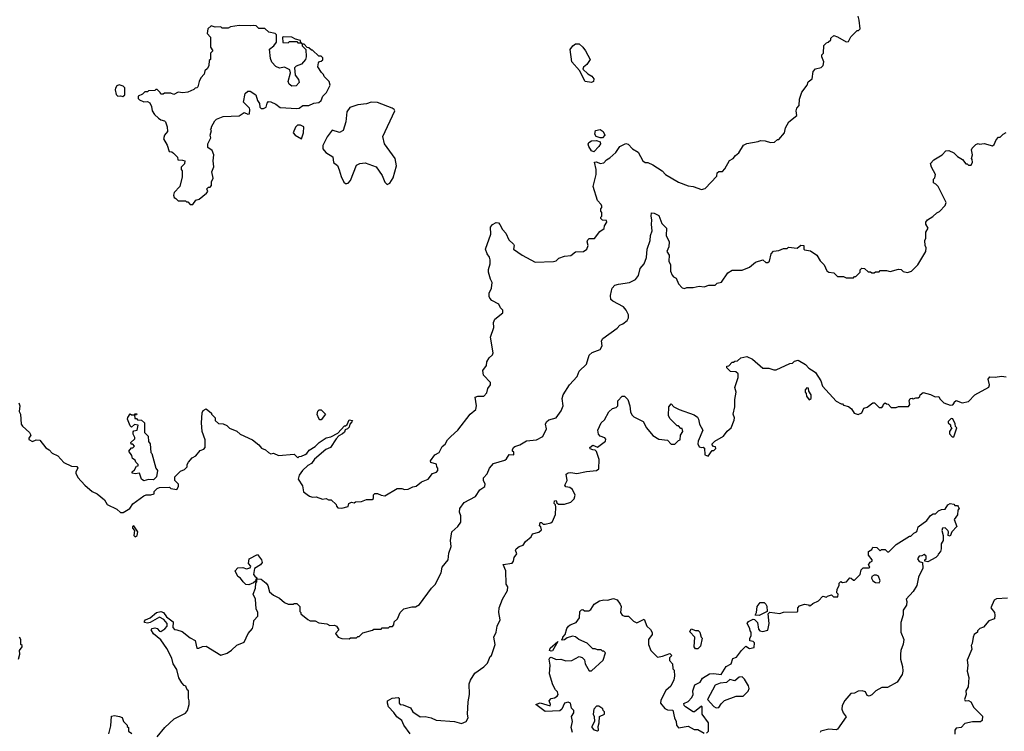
# Model space of a CAD drawing. Extents: x 1861455 to 2058065, y 200073 to 437907.
# Tile 402 of 574: x 2011701 to 2019749, y 311955 to 317769. Entities that reach past the tile are written whole.
import ezdxf

# ---------------------------------------------------------------- set-up
doc = ezdxf.new("R2010")
doc.units = 0

msp = doc.modelspace()

# ---------------------------------------------------------------- linework, layer by layer
at = {"layer": '0CON05XD'}
for points in [[(2014287.5, 314345), (2014242.5, 314275), (2014201.9, 314258.1), (2014111.7, 314178.3), (2014086.8, 314143.2), (2014055, 314125.7), (2014011.4, 314085), (2013985, 314047.5), (2013977.5, 314015), (2014011.7, 313961.7), (2014021.7, 313911.7), (2014070, 313875), (2014095, 313867.5), (2014125, 313870), (2014175, 313852.5), (2014205, 313857.5), (2014225, 313847.5), (2014247, 313847), (2014288.3, 313808.3), (2014290, 313795), (2014301.7, 313781.7), (2014335, 313777.5), (2014385, 313792.5), (2014390, 313815), (2014413, 313827), (2014435, 313822.5), (2014445, 313830), (2014495, 313832.5), (2014535, 313850), (2014581.7, 313848.3), (2014591.7, 313858.3), (2014593, 313887), (2014603, 313897), (2014625, 313896.7), (2014655, 313883.3), (2014685, 313880), (2014785, 313937.5), (2014825, 313940), (2014845, 313930), (2014875, 313932.5), (2014915, 313952.5), (2014941.7, 313958.3), (2014985, 313992.5), (2015040, 314015), (2015075, 314060), (2015107, 314073), (2015120, 314085), (2015120, 314105), (2015110, 314115), (2015108.3, 314138.3), (2015061.7, 314151.7), (2015060, 314165), (2015095, 314212.5), (2015128.3, 314231.7), (2015155, 314282.5), (2015178, 314302), (2015196.7, 314335), (2015225, 314363.3), (2015283.3, 314415), (2015382.5, 314545), (2015428.8, 314585), (2015433.8, 314615), (2015422.5, 314685), (2015445, 314692.5), (2015495, 314692.5), (2015518.3, 314721.7), (2015527.5, 314755), (2015550, 314785), (2015550, 314805), (2015491.2, 314865), (2015487, 314903), (2015517.5, 314945), (2015520, 314975), (2015537.5, 315005), (2015565, 315030), (2015571.7, 315048.3), (2015548.8, 315175), (2015576.4, 315253.6), (2015573.3, 315295), (2015585, 315322.5), (2015650, 315375), (2015650, 315395), (2015630, 315415), (2015617.5, 315445), (2015560, 315475), (2015543, 315493), (2015538.3, 315508.3), (2015537.5, 315535), (2015557.5, 315575), (2015563, 315623), (2015548.3, 315648.3), (2015532.5, 315705), (2015531.7, 315728.3), (2015547.5, 315775), (2015546.1, 315806.1), (2015539.7, 315829.7), (2015520.8, 315855), (2015508.8, 315895), (2015553, 316017), (2015550, 316075), (2015565, 316096.2), (2015595, 316111.2), (2015615, 316110), (2015626.7, 316095), (2015645.9, 316055.9), (2015674, 316025), (2015699.5, 315969.5), (2015737.5, 315935), (2015742.5, 315925), (2015737.5, 315895), (2015807.5, 315845), (2015915, 315787.5), (2016065, 315792.5), (2016085, 315800), (2016108.3, 315821.7), (2016155, 315837.5), (2016205, 315842.5), (2016245, 315872.5), (2016310, 315875), (2016337.5, 315895), (2016347.5, 315925), (2016340, 315955), (2016345, 315970), (2016355, 315980), (2016398.3, 315981.7), (2016441.7, 316038.3), (2016478.3, 316061.7), (2016480, 316085), (2016500, 316115), (2016498.3, 316128.3), (2016465, 316130), (2016450, 316145), (2016450, 316155), (2016460, 316165), (2016460, 316195), (2016450, 316205), (2016450, 316225), (2016460, 316235), (2016460, 316245), (2016455, 316260), (2016423, 316293), (2016387.5, 316405), (2016412.5, 316505), (2016412.5, 316545), (2016400, 316605), (2016415, 316607.5), (2016445, 316593.3), (2016475, 316600), (2016497.5, 316625), (2016525, 316640.8), (2016574.3, 316685), (2016606.5, 316733.5), (2016655, 316756.2), (2016675, 316751.2), (2016710, 316715), (2016757, 316687), (2016793.8, 316615), (2016813.3, 316603.3), (2016835, 316602.5), (2016875, 316582.5), (2016953, 316533), (2016980, 316505), (2017085, 316442.5), (2017165, 316412.5), (2017207, 316407), (2017275, 316382.5), (2017305, 316390), (2017398.3, 316491.7), (2017401.7, 316518.3), (2017415, 316530), (2017445, 316530), (2017465, 316550), (2017502, 316618), (2017532.5, 316635), (2017550.7, 316659.3), (2017579.3, 316680.7), (2017617, 316743), (2017645, 316757.5), (2017736.4, 316773.6), (2017755, 316782.5), (2017795, 316780), (2017837, 316767), (2017871.7, 316768.3), (2017895, 316790), (2017905, 316790), (2017952.5, 316845), (2017960, 316885), (2017987.5, 316935), (2018052.5, 316985), (2018047.5, 317025), (2018052.5, 317045), (2018071.7, 317068.3), (2018075, 317120), (2018094.2, 317175.8), (2018136.1, 317233.9), (2018145, 317260), (2018177.5, 317285), (2018186.7, 317345), (2018205, 317366.2), (2018250.7, 317379.3), (2018267.5, 317395), (2018272.5, 317425), (2018257.5, 317465), (2018258.3, 317481.7), (2018270, 317495), (2018273, 317557), (2018295, 317580), (2018310, 317585), (2018330, 317605), (2018331.7, 317618.3), (2018355, 317640), (2018385, 317630), (2018455, 317587.5), (2018475, 317590), (2018495, 317630), (2018545, 317680), (2018558.3, 317681.7), (2018570, 317695), (2018562.5, 317765), (2018553, 317797)], [(2013115, 316260), (2013140, 316295), (2013167, 316303), (2013228.3, 316351.7), (2013240, 316365), (2013231.7, 316388.3), (2013245, 316400), (2013258.3, 316401.7), (2013270, 316415), (2013270, 316445), (2013282.5, 316475), (2013272.5, 316525), (2013287, 316567), (2013282.5, 316615), (2013287.5, 316665), (2013275, 316700), (2013240, 316725), (2013237.5, 316755), (2013262.5, 316805), (2013257.5, 316825), (2013270, 316865), (2013260, 316875), (2013268.3, 316881.7), (2013270, 316895), (2013297, 316943), (2013310, 316955), (2013365, 316977.5), (2013495, 316982.5), (2013535, 317010), (2013565, 316997.5), (2013579.3, 317000.7), (2013583.3, 317035), (2013578.8, 317045), (2013530, 317095), (2013544.1, 317165.9), (2013565, 317186.2), (2013585, 317183.8), (2013631.2, 317155), (2013645, 317110), (2013661.2, 317085), (2013664, 317054), (2013675, 317042.5), (2013695, 317042.5), (2013716.4, 317053.6), (2013723, 317087), (2013735, 317100), (2013755, 317097.5), (2013795, 317077.5), (2013830.7, 317050.7), (2013965, 317044), (2013985, 317046.2), (2014015, 317067.5), (2014065, 317066.7), (2014105, 317086.7), (2014145, 317093.3), (2014165, 317110), (2014180, 317145), (2014210, 317175), (2014237.5, 317235), (2014230, 317265), (2014190, 317305), (2014185, 317320), (2014167, 317337), (2014137.5, 317385), (2014143, 317417), (2014151.7, 317428.3), (2014165, 317430), (2014178.3, 317441.7), (2014178.3, 317458.3), (2014165, 317470), (2014145, 317470), (2014095, 317520), (2014085, 317520), (2014065, 317540), (2014051.7, 317541.7), (2014025, 317570), (2014010, 317570), (2014008.3, 317578.3), (2014000, 317580), (2013995, 317600), (2013955, 317610), (2013925, 317627.5), (2013855, 317630), (2013850, 317625), (2013851.7, 317581.7), (2013895, 317580), (2013905, 317590), (2013965, 317590), (2013975, 317580), (2014000, 317580), (2014010, 317570), (2014010, 317555), (2014040, 317525), (2014043.3, 317465), (2014036.1, 317443.9), (2014003, 317407), (2013961.7, 317388.3), (2013947.5, 317375), (2013953.8, 317315), (2013979.7, 317279.7), (2013984, 317255), (2013960.3, 317229.7), (2013925, 317225.7), (2013902.7, 317242.7), (2013895.6, 317265), (2013913.3, 317335), (2013909.3, 317359.3), (2013865, 317380), (2013825, 317373.3), (2013795, 317386.7), (2013761.7, 317421.7), (2013751.2, 317451.2), (2013743, 317527), (2013777.5, 317555), (2013800, 317585), (2013800, 317645), (2013790, 317655), (2013738.3, 317668.3), (2013705, 317696.7), (2013655, 317697.5), (2013635, 317717.5), (2013615, 317722.5), (2013585, 317717.5), (2013495, 317722.5), (2013425, 317710), (2013405, 317700), (2013355, 317700), (2013345, 317710), (2013298.3, 317708.3), (2013265, 317720), (2013240, 317695), (2013232.5, 317655), (2013260, 317625), (2013260, 317545), (2013280, 317515), (2013260, 317495), (2013260, 317445), (2013250, 317435), (2013247.5, 317395), (2013235, 317370), (2013215, 317350), (2013210, 317325), (2013182.5, 317295), (2013167.5, 317265), (2013158.3, 317221.7), (2013148.3, 317211.7), (2013135, 317210), (2013125, 317200), (2013075, 317177.5), (2013035, 317172.5), (2012995, 317176.7), (2012961.7, 317158.3), (2012935, 317167.5), (2012885, 317167.5), (2012875, 317160), (2012855, 317160), (2012850, 317175), (2012825, 317200), (2012815, 317200), (2012805, 317190), (2012752.5, 317187.5), (2012745, 317180), (2012725, 317180), (2012705, 317160), (2012670, 317145), (2012670, 317125), (2012680, 317115), (2012715, 317097.5), (2012745, 317100), (2012765, 317090), (2012779.3, 317059.3), (2012783.3, 317025), (2012803.3, 316995), (2012835, 316963.3), (2012855, 316950), (2012883.6, 316943.6), (2012893.6, 316933.6), (2012906.7, 316895), (2012910, 316855), (2012883.3, 316825), (2012876.2, 316795), (2012906.7, 316745), (2012921.7, 316691.7), (2012945, 316690), (2012959.3, 316679.3), (2012990, 316645), (2012993, 316623), (2013031.7, 316621.7), (2013050, 316615), (2013048.3, 316591.7), (2013020, 316565), (2013020, 316545), (2013030, 316535), (2013030, 316485), (2013010, 316405), (2012963, 316357), (2012957.5, 316335), (2012962.5, 316315), (2012978.3, 316308.3), (2012995, 316290), (2013055, 316290), (2013065, 316280), (2013075, 316280), (2013095, 316260), (2013115, 316260)], [(2016375, 317254.6), (2016323.3, 317265), (2016276.7, 317355), (2016213.8, 317425), (2016200, 317525), (2016221.2, 317555), (2016245, 317572.5), (2016275, 317571.2), (2016305, 317543.3), (2016326.2, 317515), (2016362.5, 317445), (2016337.7, 317402.3), (2016308.3, 317381.7), (2016303.8, 317365), (2016345.5, 317325.5), (2016376.4, 317306.4), (2016394.2, 317285), (2016390, 317265), (2016375, 317254.6)], [(2012545, 317142.5), (2012560, 317155), (2012561.7, 317211.7), (2012547, 317227), (2012515, 317237.5), (2012495, 317227.5), (2012485, 317210), (2012480, 317195), (2012488.3, 317158.3), (2012503, 317143), (2012525, 317147.5), (2012545, 317142.5)], [(2014705, 316423.3), (2014725, 316433.3), (2014752.7, 316477.3), (2014781.2, 316575), (2014770, 316635), (2014682.5, 316755), (2014668.8, 316815), (2014766.7, 317025), (2014762.5, 317035), (2014745, 317045.8), (2014625, 317092.5), (2014575, 317095.6), (2014535, 317081.8), (2014465, 317073.1), (2014399.2, 317050.8), (2014375.7, 317015), (2014366, 316935), (2014345.8, 316864.2), (2014315, 316848), (2014255, 316866.7), (2014215, 316812.5), (2014178.3, 316741.7), (2014178, 316715), (2014203.2, 316683.2), (2014259.1, 316649.1), (2014265, 316603.3), (2014297.4, 316577.4), (2014311.7, 316541.7), (2014328, 316488), (2014351.7, 316441.7), (2014365, 316430), (2014375, 316430), (2014385, 316433.3), (2014403.8, 316455), (2014455, 316580), (2014480, 316595), (2014525, 316600), (2014615, 316566.7), (2014663.3, 316495), (2014685, 316442.5), (2014705, 316423.3)], [(2014005, 316796.7), (2014019.4, 316845), (2014022.5, 316895), (2013995, 316907.5), (2013973, 316907), (2013955, 316890), (2013936.7, 316845), (2013953.3, 316825), (2014005, 316796.7)], [(2013978.3, 312988.3), (2013990, 312975), (2013990, 312935), (2014000, 312925), (2014000, 312915), (2014055, 312867.5), (2014075, 312857.5), (2014115, 312857.5), (2014145, 312842.5), (2014211.7, 312831.7), (2014235, 312820), (2014275, 312822.5), (2014290, 312815), (2014310, 312785), (2014283, 312753), (2014303.9, 312723.9), (2014335, 312712.5), (2014395, 312710), (2014405, 312717.5), (2014455, 312720), (2014465, 312730), (2014475, 312730), (2014505, 312760), (2014585, 312780), (2014595, 312790), (2014655, 312790), (2014665, 312800), (2014715, 312800), (2014725, 312810), (2014748.3, 312811.7), (2014760, 312825), (2014761.7, 312848.3), (2014790, 312875), (2014810, 312925), (2014840, 312955), (2014905, 312972.5), (2014937, 312973), (2014969.3, 312990.7), (2015067.5, 313125), (2015097.5, 313155), (2015145, 313250), (2015153, 313297), (2015202.5, 313355), (2015208.3, 313411.7), (2015227.5, 313465), (2015223.3, 313515), (2015234.1, 313585.9), (2015283, 313627), (2015306.7, 313665), (2015306.2, 313715), (2015295.9, 313745.9), (2015299.2, 313775), (2015335, 313823.3), (2015425.9, 313874.1), (2015462.6, 313927.4), (2015503.3, 313955), (2015506.7, 313975), (2015492.5, 314005), (2015493.3, 314025), (2015520.7, 314059.3), (2015541.2, 314105), (2015575, 314142.5), (2015665, 314170), (2015679.3, 314180.7), (2015703, 314217), (2015740, 314215), (2015740, 314235), (2015730, 314245), (2015730, 314255), (2015737, 314273), (2015749.3, 314280.7), (2015790, 314295), (2015843, 314327), (2015925, 314336.7), (2015977.7, 314362.3), (2016006.2, 314425), (2016000, 314465), (2016005.8, 314484.2), (2016025, 314500), (2016085, 314516.2), (2016127.3, 314572.7), (2016143.3, 314615), (2016136.2, 314675), (2016142, 314705), (2016193.8, 314785), (2016256.7, 314855), (2016273.9, 314896.1), (2016333.3, 314955), (2016355, 315027.5), (2016379.3, 315050.7), (2016446.7, 315075), (2016462.5, 315105), (2016456.7, 315145), (2016467.5, 315165), (2016585, 315247.5), (2016607, 315273), (2016630, 315285), (2016665, 315310), (2016677, 315333), (2016677, 315357), (2016657.5, 315395), (2016635, 315422.5), (2016548.8, 315468.8), (2016533.4, 315483.4), (2016528.9, 315515), (2016536.9, 315555), (2016544.4, 315575), (2016565, 315598.9), (2016595, 315609.4), (2016685, 315621.2), (2016734.1, 315645.9), (2016759.7, 315680.3), (2016773.8, 315735), (2016805.7, 315775), (2016823.3, 315825), (2016830, 315895), (2016854.3, 315965), (2016856, 316005), (2016871.2, 316045), (2016864.3, 316095), (2016868.8, 316135), (2016861.2, 316165), (2016865, 316190), (2016887, 316187), (2016925, 316170), (2016950, 316105), (2016987.1, 316065), (2016986.2, 316005), (2017010, 315955), (2017007, 315913), (2016990, 315875), (2017008.8, 315845), (2017007, 315797), (2017020, 315765), (2017021.2, 315715), (2017035, 315682.5), (2017045, 315667.5), (2017066.4, 315656.4), (2017085, 315610), (2017115, 315577.5), (2017135, 315572.5), (2017155, 315580), (2017205, 315580), (2017255, 315592.5), (2017295, 315587.5), (2017335, 315600), (2017385, 315600), (2017403, 315617), (2017437.5, 315625), (2017490.3, 315699.7), (2017525, 315723.3), (2017606.4, 315723.6), (2017665, 315747.5), (2017715, 315786.7), (2017775, 315807.5), (2017800, 315785), (2017815, 315784), (2017830, 315795), (2017842.5, 315855), (2017861.7, 315878.3), (2017907, 315883), (2017945, 315900), (2017975, 315900), (2017985, 315910), (2018055, 315902.5), (2018085, 315927.5), (2018110, 315925), (2018110, 315895), (2018115, 315890), (2018165, 315880), (2018216.4, 315846.4), (2018245, 315800), (2018277.5, 315765), (2018297, 315717), (2018315, 315707.5), (2018355, 315700), (2018385, 315670), (2018435, 315670), (2018455, 315660), (2018515, 315660), (2018525, 315670), (2018535, 315670), (2018570, 315705), (2018570, 315725), (2018585, 315740), (2018607, 315737), (2018635, 315710), (2018655, 315710), (2018665, 315700), (2018685, 315700), (2018695, 315710), (2018725, 315710), (2018735, 315720), (2018785, 315720), (2018815, 315712.5), (2018885, 315730), (2018907, 315727), (2018923, 315713), (2018957, 315703), (2018990, 315715), (2019043, 315767), (2019107.5, 315875), (2019110, 315905), (2019102.5, 315925), (2019100, 315965), (2019107.5, 315985), (2019108.3, 316031.7), (2019127.5, 316065), (2019108.3, 316098.3), (2019107.5, 316115), (2019120, 316135), (2019165, 316160), (2019198.3, 316191.7), (2019218.3, 316201.7), (2019265, 316250), (2019272.5, 316275), (2019207, 316407), (2019190, 316425), (2019170, 316435), (2019170, 316465), (2019181.7, 316478.3), (2019187, 316503), (2019153.3, 316565), (2019146.7, 316595), (2019172.5, 316625), (2019240, 316665), (2019271.7, 316698.3), (2019295, 316700), (2019335, 316682.5), (2019365, 316652.5), (2019406.4, 316626.4), (2019435, 316590), (2019445, 316590), (2019455, 316580), (2019478.3, 316581.7), (2019490, 316605), (2019487, 316627), (2019480, 316635), (2019487.5, 316665), (2019480, 316705), (2019485, 316720), (2019515, 316750), (2019535, 316757.5), (2019545, 316752.5), (2019583, 316757), (2019651.7, 316738.3), (2019665, 316750), (2019681.7, 316788.3), (2019701.7, 316808.3), (2019715, 316810), (2019740, 316835), (2019765, 316847.5)], [(2016465, 316802.5), (2016445, 316802.5), (2016413.6, 316813.6), (2016402.5, 316835), (2016407, 316863), (2016445, 316870.8), (2016470, 316855), (2016483.6, 316826.4), (2016465, 316802.5)], [(2016395, 316690), (2016375, 316697.5), (2016351.7, 316731.7), (2016347, 316753), (2016354, 316766), (2016375, 316780), (2016415, 316782.5), (2016445, 316770), (2016447.5, 316755), (2016435, 316732.5), (2016395, 316690)], [(2014892.5, 311935), (2014840, 312005), (2014824.1, 312044.1), (2014783, 312073), (2014759.4, 312109.4), (2014716.7, 312155), (2014706.7, 312185), (2014707.5, 312205), (2014745, 312226.2), (2014795, 312230), (2014802.5, 312225), (2014803.3, 312185), (2014810, 312175), (2014835, 312172.5), (2014895, 312146.7), (2014915, 312113.3), (2014974.1, 312074.1), (2015015, 312076.7), (2015065, 312066.2), (2015105, 312046.7), (2015255, 312033.8), (2015311.7, 312018.3), (2015350, 312035), (2015367.5, 312065), (2015360, 312095), (2015366.7, 312195), (2015377.5, 312255), (2015373.6, 312343.6), (2015385.9, 312374.1), (2015420.7, 312429.3), (2015495, 312482.5), (2015525, 312512.5), (2015547.5, 312565), (2015557.5, 312575), (2015587, 312663), (2015577.5, 312725), (2015596.7, 312765), (2015602.5, 312815), (2015627.5, 312865), (2015616.2, 312925), (2015621.2, 312965), (2015646.7, 313035), (2015687.5, 313105), (2015690, 313135), (2015678.3, 313158.3), (2015673.3, 313265), (2015653, 313317), (2015725, 313330), (2015736.7, 313345), (2015743.3, 313375), (2015764, 313405), (2015752.5, 313435), (2015760, 313445), (2015784.1, 313465.9), (2015815, 313476.2), (2015834.2, 313505.8), (2015882.5, 313545), (2015891.7, 313568.3), (2015945, 313582.5), (2015965, 313600), (2015960, 313625), (2015950, 313635), (2015955, 313660), (2015965, 313660), (2015978.3, 313648.3), (2015995, 313647.5), (2016041.7, 313658.3), (2016055, 313670), (2016080, 313725), (2016082.5, 313785), (2016080, 313805), (2016070, 313815), (2016071.7, 313838.3), (2016085, 313840), (2016091.7, 313821.7), (2016105, 313810), (2016155, 313810), (2016205, 313827.5), (2016232.5, 313855), (2016242.5, 313885), (2016220.7, 313930.7), (2016196.4, 313946.4), (2016165, 313952.5), (2016157.5, 313965), (2016176.7, 314005), (2016167.5, 314055), (2016183, 314067), (2016205, 314070), (2016255, 314060), (2016335, 314078.8), (2016415, 314086.7), (2016435, 314100), (2016436.7, 314175), (2016415, 314240), (2016405, 314252.5), (2016385, 314253.3), (2016365, 314262.5), (2016360, 314275), (2016385, 314292.5), (2016425, 314277.5), (2016490, 314325), (2016491.7, 314341.7), (2016483, 314353), (2016445, 314367.5), (2016431.7, 314381.7), (2016426.2, 314415), (2016453.8, 314475), (2016480.5, 314499.5), (2016517.5, 314565), (2016545, 314592.5), (2016575, 314600), (2016590, 314615), (2016590, 314655), (2016625, 314692.5), (2016645, 314692.5), (2016672.5, 314665), (2016687.5, 314615), (2016692.5, 314565), (2016705, 314540), (2016720, 314525), (2016796, 314486), (2016823.9, 314433.9), (2016875, 314372.5), (2016925, 314342.5), (2016995, 314332.5), (2017025, 314300), (2017055, 314300), (2017085, 314330), (2017100, 314335), (2017102.5, 314375), (2017122.5, 314405), (2017115, 314430), (2017105, 314430), (2017085, 314450), (2017075, 314450), (2017015, 314510), (2017003.3, 314535), (2017007.5, 314605), (2017025, 314630), (2017046.7, 314606.7), (2017090, 314585), (2017215, 314540), (2017240.7, 314520.7), (2017250, 314505), (2017257.5, 314465), (2017283.8, 314415), (2017246.2, 314325), (2017243.9, 314303.9), (2017255, 314280), (2017275, 314272.5), (2017287.5, 314277.5), (2017298.3, 314268.3), (2017300, 314215), (2017327, 314203), (2017361.7, 314248.3), (2017375, 314250), (2017390, 314265), (2017388.3, 314278.3), (2017371.7, 314281.7), (2017360, 314295), (2017360, 314305), (2017383.9, 314326.1), (2017453, 314367), (2017483, 314407), (2017516.7, 314435), (2017541.7, 314498.3), (2017542.5, 314515), (2017532.5, 314545), (2017547.5, 314605), (2017547.5, 314665), (2017557.5, 314725), (2017547.5, 314765), (2017572.5, 314845), (2017572.5, 314875), (2017555, 314892.5), (2017510, 314895), (2017480, 314925), (2017481.7, 314938.3), (2017498.3, 314941.7), (2017525, 314970), (2017535, 314970), (2017545, 314980), (2017568.3, 314981.7), (2017595, 315007.5), (2017645, 315016.2), (2017690, 314995), (2017775, 314922.5), (2017825, 314922.5), (2017865, 314907.5), (2017885, 314907.5), (2017995, 314960), (2018017, 314963), (2018035, 314980), (2018065, 314987.5), (2018123, 314953), (2018150.7, 314920.7), (2018193.8, 314893.8)], [(2018193.8, 314893.8), (2018205.8, 314885.8), (2018248.3, 314818.3), (2018262.5, 314775), (2018375, 314652.5), (2018415, 314630), (2018425, 314630), (2018435, 314620), (2018475, 314610), (2018499.3, 314589.3), (2018522.5, 314555), (2018555, 314543.8), (2018583, 314557), (2018600, 314595), (2018627, 314603), (2018675, 314640), (2018688.3, 314638.3), (2018725, 314600), (2018748.3, 314601.7), (2018760, 314615), (2018761.7, 314628.3), (2018775, 314640), (2018785, 314630), (2018798.3, 314628.3), (2018825, 314600), (2018865, 314600), (2018885, 314610), (2018965, 314610), (2018977.5, 314625), (2018970, 314655), (2018980, 314675), (2018995, 314677.5), (2019005, 314670), (2019025, 314680), (2019045, 314680), (2019058.3, 314691.7), (2019060, 314705), (2019085, 314722.5), (2019145, 314707.5), (2019185, 314687.5), (2019215, 314690), (2019221.7, 314671.7), (2019255, 314640), (2019305, 314620), (2019328.3, 314621.7), (2019340, 314635), (2019340, 314645), (2019355, 314657.5), (2019405, 314640), (2019455, 314650), (2019507, 314703), (2019623, 314767), (2019626.7, 314785), (2019617, 314833), (2019629.3, 314850.7), (2019675, 314847.5), (2019725, 314856.7), (2019765, 314850)], [(2018155, 314662.5), (2018170, 314675), (2018170, 314705), (2018150, 314735), (2018148.3, 314758.3), (2018135, 314760), (2018120, 314745), (2018120, 314725), (2018130, 314715), (2018133, 314693), (2018155, 314662.5)], [(2011695, 314640), (2011702.5, 314615), (2011697, 314567), (2011707.5, 314545), (2011713.8, 314465), (2011725, 314447.5), (2011782.5, 314395), (2011792.5, 314375), (2011775, 314350), (2011775, 314340), (2011805, 314323.3), (2011835, 314337.5), (2011865, 314332.5), (2011915, 314270), (2011942.5, 314255), (2011966.4, 314226.4), (2012012.5, 314205), (2012061.2, 314151.2), (2012125, 314122), (2012169.3, 314119.3), (2012177.5, 314105), (2012160, 314075), (2012160, 314065), (2012175, 314027.5), (2012233.3, 313965), (2012293.3, 313915), (2012334.4, 313894.4), (2012395, 313846.7), (2012415, 313808.8), (2012495, 313770), (2012525, 313743.3), (2012547, 313743), (2012602.5, 313775), (2012627, 313813), (2012715, 313877.5), (2012733.6, 313886.4), (2012773, 313887), (2012800, 313895), (2012800, 313915), (2012825, 313940), (2012843, 313947), (2012925, 313950), (2012935, 313940), (2012985, 313930), (2013000, 313955), (2013000, 313975), (2012970, 314005), (2012970, 314035), (2013015, 314080), (2013047, 314093), (2013070, 314115), (2013070, 314135), (2013080, 314155), (2013110.7, 314189.3), (2013140, 314205), (2013175, 314250), (2013205, 314260), (2013217, 314273), (2013217.5, 314335), (2013192.5, 314405), (2013187.5, 314475), (2013193, 314557), (2013200, 314575), (2013225, 314590), (2013270, 314555), (2013270, 314545), (2013300, 314515), (2013300, 314495), (2013325, 314470), (2013365, 314467.5), (2013395, 314452.5), (2013415, 314432.5), (2013475, 314407.5), (2013503, 314383), (2013605, 314337.5), (2013656.4, 314296.4), (2013677, 314267), (2013710, 314255), (2013735, 314232.5), (2013755, 314223.3), (2013775, 314227.5), (2013815, 314207.5), (2013945, 314220), (2013975, 314190), (2013985, 314200), (2014005, 314202.5), (2014035, 314217.5), (2014047.5, 314225), (2014067, 314253), (2014115, 314282.5), (2014150, 314315), (2014205, 314352.5), (2014245, 314360), (2014300, 314390), (2014355, 314450), (2014365, 314450), (2014378.3, 314461.7), (2014395, 314500), (2014420, 314495), (2014417, 314483), (2014400, 314465), (2014395, 314440), (2014380, 314425), (2014361.7, 314418.3), (2014355, 314400), (2014340, 314385), (2014310, 314370), (2014287.5, 314345)], [(2012715, 314002.5), (2012697.5, 314015), (2012680, 314065), (2012645, 314057.5), (2012620, 314065), (2012620, 314075), (2012638.3, 314091.7), (2012655, 314120), (2012670, 314125), (2012670, 314135), (2012650, 314155), (2012645, 314170), (2012622.5, 314185), (2012617, 314207), (2012592.5, 314245), (2012615, 314270), (2012625, 314270), (2012640, 314285), (2012625, 314300), (2012611.7, 314301.7), (2012610, 314315), (2012642.5, 314345), (2012643.3, 314355), (2012628.3, 314381.7), (2012628.3, 314401.7), (2012635, 314410), (2012660, 314415), (2012670, 314455), (2012638.3, 314461.7), (2012615, 314440), (2012605, 314450), (2012583.3, 314505), (2012585, 314520), (2012605, 314550), (2012615, 314540), (2012640, 314540), (2012645, 314550), (2012658.3, 314548.3), (2012655, 314540), (2012640, 314540), (2012641.7, 314511.7), (2012655, 314510), (2012665, 314500), (2012697, 314497), (2012720, 314475), (2012720, 314395), (2012750, 314365), (2012753, 314323), (2012767.5, 314305), (2012773, 314233), (2012780, 314225), (2012812.5, 314105), (2012827.5, 314085), (2012820, 314035), (2012795, 314010), (2012755, 314012.5), (2012715, 314002.5)], [(2014165, 314500), (2014155, 314500), (2014145, 314510), (2014133.6, 314543.6), (2014138.3, 314571.7), (2014148.3, 314581.7), (2014165, 314582.5), (2014200, 314545), (2014165, 314500)], [(2019335, 314360), (2019360, 314435), (2019350, 314445), (2019347, 314467), (2019328.3, 314508.3), (2019315, 314510), (2019290, 314485), (2019290, 314475), (2019308.3, 314458.3), (2019310, 314445), (2019320, 314435), (2019300, 314405), (2019300, 314385), (2019321.7, 314361.7), (2019335, 314360)], [(2017315, 311940), (2017330, 311955), (2017330, 312025), (2017280, 312095), (2017280, 312155), (2017275, 312160), (2017216.1, 312113.9), (2017205, 312113.8), (2017143.3, 312155), (2017132.5, 312165), (2017128.3, 312181.7), (2017165, 312197.5), (2017195, 312232.5), (2017206.7, 312255), (2017204, 312285), (2017218.8, 312335), (2017263.9, 312356.1), (2017282, 312388), (2017340, 312425), (2017375, 312427.5), (2017435, 312420), (2017476, 312485), (2017517.5, 312505), (2017530.7, 312549.3), (2017559.5, 312560.5), (2017600, 312615), (2017635, 312650), (2017665, 312632.5), (2017705, 312640), (2017707, 312677), (2017695, 312690), (2017670, 312695), (2017670, 312715), (2017680, 312735), (2017680, 312765), (2017672.5, 312775), (2017670, 312795), (2017647.5, 312835), (2017657, 312853), (2017695, 312870), (2017708.3, 312868.3), (2017732.5, 312845), (2017740.7, 312790.7), (2017750, 312775), (2017775, 312770), (2017815, 312780), (2017827.5, 312835), (2017820, 312915), (2017833, 312927), (2017915, 312917.5), (2017945, 312927.5), (2018055, 312930), (2018060, 312935), (2018060, 312965), (2018075, 312980), (2018115, 312992.5), (2018147, 312987), (2018155, 312980), (2018165, 312982.5), (2018185, 313000), (2018229.3, 313020.7), (2018265, 313060), (2018295, 313050), (2018305, 313060), (2018335, 313070), (2018353, 313053), (2018387, 313053), (2018390, 313075), (2018380, 313085), (2018382.5, 313115), (2018400, 313145), (2018400, 313165), (2018411.7, 313178.3), (2018425, 313170), (2018460, 313175), (2018485, 313210), (2018497, 313207), (2018515, 313190), (2018525, 313190), (2018570, 313235), (2018580, 313275), (2018595, 313290), (2018645, 313290), (2018650, 313295), (2018640, 313315), (2018653.6, 313336.4), (2018670, 313345), (2018670, 313355), (2018640, 313395), (2018640, 313425), (2018665, 313440), (2018675, 313460), (2018707, 313457), (2018735, 313430), (2018745, 313440), (2018775, 313440), (2018795, 313420), (2018805, 313420), (2018865, 313482.5), (2018975, 313550), (2018985, 313550), (2019010, 313575), (2019030, 313585), (2019037, 313593), (2019043.6, 313626.4), (2019115, 313677.5), (2019145, 313717.5), (2019168.3, 313731.7), (2019187.5, 313732.5), (2019210, 313755), (2019235, 313767.5), (2019265, 313770), (2019287.5, 313805), (2019305, 313817.5), (2019335, 313810), (2019345, 313800), (2019365, 313800), (2019371.7, 313791.7), (2019380, 313775), (2019368.3, 313761.7), (2019367, 313723), (2019340, 313685), (2019361.7, 313628.3), (2019320, 313585), (2019305, 313550), (2019290, 313555), (2019292.5, 313585), (2019286.4, 313596.4), (2019265, 313617.5), (2019244, 313616), (2019238.8, 313595), (2019250, 313555), (2019250, 313515), (2019233.3, 313486.7), (2019233.8, 313445), (2019228, 313425), (2019207.5, 313402.5), (2019205, 313390), (2019190, 313375), (2019125, 313340), (2019100, 313345), (2019100, 313355), (2019110, 313365), (2019110, 313385), (2019095, 313400), (2019075, 313387.5), (2019053.9, 313386.1), (2019038.8, 313365), (2019051.7, 313341.7), (2019080, 313335), (2019081.7, 313288.3), (2019048.8, 313215), (2019032.5, 313145), (2019003, 313097), (2018947.5, 313035), (2018952.5, 313015), (2018948.8, 312985), (2018923.3, 312945), (2018923, 312907), (2018903.3, 312845), (2018903.3, 312765), (2018927.5, 312705), (2018923, 312667), (2018903.9, 312616.1), (2018900, 312585), (2018900, 312545), (2018917.5, 312485), (2018920, 312445), (2018915, 312420), (2018873.6, 312356.4), (2018795, 312312.5), (2018748.3, 312311.7), (2018700, 312285), (2018666.4, 312253.6), (2018645, 312242.5), (2018627, 312247), (2018615, 312277.5), (2018586.4, 312286.4), (2018555, 312283.3), (2018525, 312267.5), (2018495, 312262.5), (2018444.2, 312205.8), (2018423.3, 312165), (2018420, 312135), (2018432.5, 312105), (2018456.4, 312073.6), (2018385, 311972.5), (2018375, 311967.5), (2018315, 311972.5), (2018250, 311955), (2018242.5, 311945)], [(2012645, 313543.3), (2012662.5, 313555), (2012666.7, 313585), (2012635, 313632.5), (2012623.3, 313625), (2012623.3, 313615), (2012640, 313595), (2012633.3, 313555), (2012645, 313543.3)], [(2012825, 311910), (2012887.5, 311985), (2012962.3, 312057.7), (2013056.1, 312103.9), (2013072.5, 312125), (2013087.5, 312175), (2013087.5, 312205), (2013080, 312225), (2013080, 312285), (2013070, 312295), (2013060, 312325), (2013045, 312330), (2013025, 312350), (2013001.7, 312391.7), (2012985, 312460), (2012956.4, 312506.4), (2012943.6, 312553.6), (2012905, 312632.5), (2012855, 312702.5), (2012795, 312750), (2012776.7, 312785), (2012783.8, 312796.2), (2012805, 312800), (2012825, 312793.8), (2012843.6, 312773.6), (2012855, 312770), (2012887.7, 312792.3), (2012906.4, 312813.6), (2012907.5, 312835), (2012879.3, 312869.3), (2012845, 312887.5), (2012767, 312843), (2012745, 312837.5), (2012720, 312845), (2012720, 312855), (2012730, 312865), (2012767, 312883), (2012820, 312925), (2012855, 312933.3), (2012875.8, 312925.8), (2012901.2, 312891.2), (2012955, 312850), (2012953, 312803), (2012965, 312787.5), (2012986.4, 312783.6), (2013029.7, 312769.7), (2013095, 312717.5), (2013135, 312697.5), (2013150, 312635), (2013165, 312633.3), (2013195, 312648.8), (2013225, 312651.2), (2013345, 312577.5), (2013396.1, 312593.9), (2013433, 312617), (2013475, 312660), (2013535, 312682.5), (2013567.5, 312755), (2013602.5, 312795), (2013613, 312827), (2013615, 312860), (2013647.5, 312895), (2013646.7, 312925), (2013632.5, 312955), (2013627.5, 313035), (2013610, 313075), (2013627.5, 313125), (2013630, 313165), (2013640, 313175), (2013640, 313200), (2013631.7, 313198.3), (2013628.3, 313181.7), (2013611.7, 313168.3), (2013575, 313152.5), (2013550, 313155), (2013527.5, 313175), (2013506.4, 313206.4), (2013485, 313220), (2013462.5, 313265), (2013485, 313290), (2013525, 313292.5), (2013555, 313282.5), (2013585, 313290), (2013590, 313305), (2013570, 313325), (2013577.5, 313365), (2013645, 313400), (2013677.5, 313355), (2013682.5, 313335), (2013670, 313315), (2013620, 313285), (2013612.5, 313235), (2013621.7, 313221.7), (2013638.3, 313208.3), (2013640, 313200), (2013675, 313197.5), (2013715.9, 313165.9), (2013730, 313145), (2013742.5, 313095), (2013775, 313067.5), (2013823.6, 313043.6), (2013865, 313007.5), (2013895, 312992.5), (2013935, 312992.5), (2013945, 313000), (2013965, 313000), (2013978.3, 312988.3)], [(2018725, 313166.7), (2018733.8, 313185), (2018721.7, 313221.7), (2018705, 313230), (2018685, 313230), (2018665, 313220), (2018662.5, 313205), (2018673.6, 313183.6), (2018695, 313171.2), (2018725, 313166.7)], [(2016220, 311945), (2016207.5, 311985), (2016220, 312035), (2016212.5, 312075), (2016230, 312105), (2016230, 312125), (2016212.5, 312145), (2016203.8, 312183.8), (2016185, 312193.8), (2016154, 312186), (2016132.5, 312135), (2016115, 312122.5), (2015995, 312117.5), (2015920, 312175), (2015955, 312186.7), (2016037, 312163), (2016040, 312175), (2016030, 312205), (2016045, 312222.5), (2016071.7, 312228.3), (2016095, 312242.5), (2016102.5, 312255), (2016097, 312277), (2016080, 312295), (2016060, 312335), (2016032.5, 312425), (2016037.5, 312495), (2016028.8, 312545), (2016033.8, 312555), (2016045, 312561.2), (2016085, 312542.5), (2016125, 312544), (2016165, 312530), (2016215, 312532.5), (2016273, 312567), (2016298.3, 312558.3), (2016318.3, 312538.3), (2016322.5, 312505), (2016355, 312450), (2016375, 312450), (2016470, 312535), (2016490, 312595), (2016475, 312610), (2016465, 312610), (2016455, 312620), (2016425, 312620), (2016405, 312630), (2016385, 312630), (2016340, 312675), (2016270, 312705), (2016245, 312727.5), (2016218.3, 312731.7), (2016175, 312720), (2016155, 312702.5), (2016135, 312700), (2016130, 312705), (2016140, 312715), (2016140, 312725), (2016160, 312745), (2016172.5, 312795), (2016187, 312813), (2016200, 312825), (2016250, 312845), (2016277, 312883), (2016280, 312935), (2016291.7, 312948.3), (2016305, 312950), (2016318.3, 312938.3), (2016351.7, 312938.3), (2016369.3, 312950.7), (2016397, 312993), (2016439.3, 313020.7), (2016475, 313030), (2016505, 313027.5), (2016555, 313041.2), (2016585, 313028.8), (2016610, 312995), (2016616.7, 312975), (2016611.2, 312925), (2016625, 312903.3), (2016645, 312896), (2016677, 312897), (2016718.8, 312855), (2016745, 312842.5), (2016805, 312870), (2016827.5, 312815), (2016856.4, 312786.4), (2016871.7, 312761.7), (2016870, 312745), (2016840, 312705), (2016840, 312665), (2016860, 312615), (2016915, 312560), (2016955, 312567.5), (2017015, 312590), (2017030, 312575), (2017012.5, 312555)], [(2017745, 312900), (2017712.5, 312902.5), (2017722.5, 312925), (2017727.5, 312975), (2017753, 313007), (2017787, 313007), (2017800, 312995), (2017807, 312977), (2017810, 312935), (2017745, 312900)], [(2019775, 313042.5), (2019685, 313037.5), (2019665, 313027.5), (2019640, 312965), (2019667.5, 312925), (2019672.5, 312905), (2019667.5, 312875), (2019621.7, 312858.3), (2019580, 312805), (2019550, 312795), (2019530, 312775), (2019530, 312765), (2019502.5, 312745), (2019493.3, 312725), (2019485, 312672.5)], [(2017245, 312627.5), (2017225, 312630), (2017212.5, 312645), (2017220, 312725), (2017178.3, 312768.3), (2017188.3, 312791.7), (2017225, 312777.5), (2017247.5, 312777.5), (2017260, 312765), (2017270, 312725), (2017280, 312715), (2017265, 312650), (2017245, 312627.5)], [(2011692.5, 312545), (2011702.5, 312585), (2011700, 312615), (2011720, 312645), (2011720, 312655), (2011710, 312665), (2011710, 312705), (2011700, 312725)], [(2016045, 312608.8), (2016032.5, 312615), (2016037.5, 312635), (2016098.3, 312688.3), (2016055, 312611.2), (2016045, 312608.8)], [(2019485, 312672.5), (2019477.5, 312655), (2019483.3, 312625), (2019446, 312535), (2019451.2, 312495), (2019446.4, 312446.4), (2019460, 312395), (2019453, 312317), (2019433.3, 312285), (2019436.7, 312255), (2019424, 312214), (2019430, 312205), (2019455, 312206.2), (2019475, 312196.7), (2019499.3, 312149.3), (2019569.7, 312079.7), (2019567, 312043), (2019555, 312032), (2019487.7, 312032.3), (2019425, 312020), (2019395, 311986.7), (2019355, 311980), (2019343.8, 311965), (2019345, 311932.5)], [(2017012.5, 312555), (2017013, 312533), (2017037, 312507), (2017040, 312465), (2017050, 312455), (2017052.5, 312405), (2017047.5, 312375), (2017023.3, 312325), (2016982.2, 312287.8), (2016940.9, 312209.1), (2016938, 312185), (2016975, 312141.2), (2016995, 312131.2), (2017038.3, 312128.3), (2017053.3, 312065), (2017066.7, 312035), (2017070, 312005), (2017085, 311982.5), (2017165, 311997.5), (2017215, 311970), (2017245, 311970), (2017295, 311940)], [(2017395, 312147.5), (2017415, 312150), (2017435, 312180), (2017463, 312207), (2017557, 312243), (2017615, 312242.5), (2017656.4, 312283.6), (2017662.5, 312305), (2017657, 312327), (2017625, 312380), (2017605, 312400), (2017583, 312397), (2017545, 312367.5), (2017505, 312377.5), (2017477, 312353), (2017425, 312347.5), (2017385, 312332.5), (2017322.5, 312215), (2017375, 312157.5), (2017395, 312147.5)], [(2016425, 311960), (2016432.5, 311965), (2016428.8, 311995), (2016437.5, 312025), (2016440, 312075), (2016480, 312095), (2016480, 312115), (2016470, 312125), (2016468.3, 312138.3), (2016435, 312160), (2016415, 312160), (2016392.5, 312135), (2016387.5, 312095), (2016396.4, 312076.4), (2016400, 312035), (2016376.7, 311995), (2016376.7, 311985), (2016395, 311966.2), (2016425, 311960)], [(2012428.8, 311935), (2012445, 312000), (2012450.7, 312079.3), (2012475, 312083.3), (2012517, 312077), (2012538.3, 312068.3), (2012550, 312035), (2012580, 312005), (2012580, 311995), (2012590, 311985), (2012590, 311955), (2012618.3, 311938.3)]]:
    msp.add_lwpolyline(points, dxfattribs=at)

doc.saveas('drawing.dxf')
